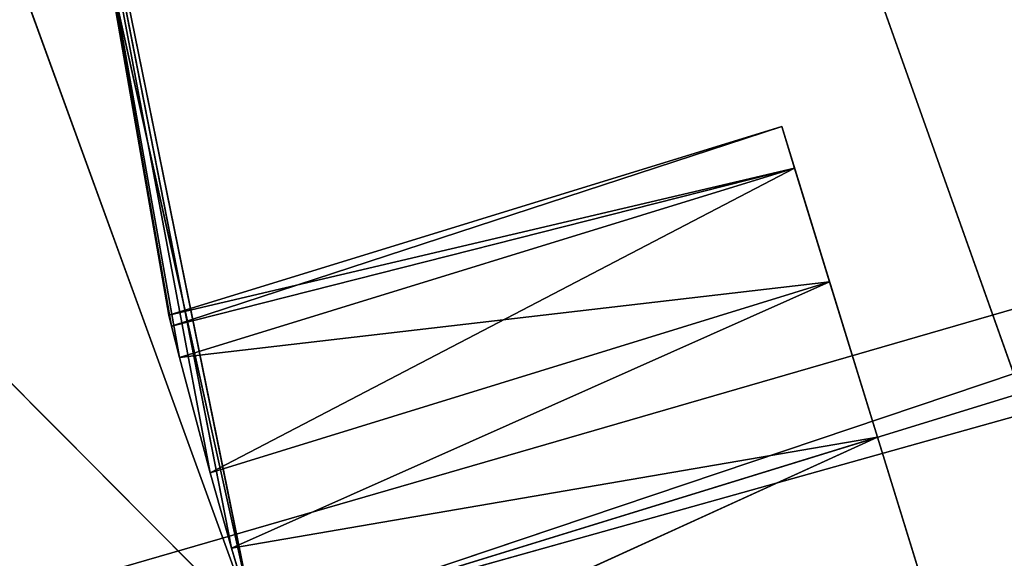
# Model space of a CAD drawing. Extents: x 604 to 1164, y 0 to 1306.
# Tile 257 of 656: x 858.18 to 862.72, y 272.67 to 275.15. Entities that reach past the tile are written whole.
import ezdxf

# ---------------------------------------------------------------- set-up
doc = ezdxf.new("R2010")
doc.units = 0
doc.header["$LTSCALE"] = 25.4
doc.layers.get('0').update_dxf_attribs({"color": 13, "linetype": 'CONTINUOUS'})

# ---------------------------------------------------------------- blocks, each defined once
blk = doc.blocks.new('MIST-8942_STL')
at = {"color": 7}
for p, q in [((256.0101, 1097.0646, 1026.3695), (258.6614, 1097.0646, 1033.6595)), ((256.0101, 1097.0646, 1026.3695), (258.6614, 1097.0646, 1033.6595)), ((258.6614, 1097.0646, 1033.6595), (256.5769, 1097.0646, 1031.5668)), ((258.6614, 1097.0646, 1033.6595), (256.5769, 1097.0646, 1031.5668)), ((258.4508, 1095.8636, 1032.9397), (257.6446, 1097.0646, 1028.6652)), ((257.6446, 1097.0646, 1028.6652), (258.5498, 1096.0134, 1033.2876)), ((257.6446, 1097.0646, 1028.6652), (258.5498, 1096.0134, 1033.2876)), ((257.6446, 1097.0646, 1028.6652), (258.6614, 1097.0646, 1033.6595)), ((258.3098, 1095.3146, 1032.4087), (257.6446, 1097.0646, 1028.6652)), ((258.4508, 1095.8636, 1032.9397), (257.6446, 1097.0646, 1028.6652)), ((258.3098, 1095.3146, 1032.4087), (257.6446, 1097.0646, 1028.6652)), ((258.2732, 1094.9529, 1032.2632), (257.6446, 1097.0646, 1028.6652)), ((258.2732, 1094.9529, 1032.2632), (257.6446, 1097.0646, 1028.6652)), ((258.2609, 1094.5646, 1032.2134), (257.6446, 1097.0646, 1028.6652)), ((257.6446, 1097.0646, 1028.6652), (258.2733, 1094.176, 1032.2632)), ((257.6446, 1097.0646, 1028.6652), (258.2733, 1094.176, 1032.2632)), ((258.2609, 1094.5646, 1032.2134), (257.6446, 1097.0646, 1028.6652)), ((257.6446, 1097.0646, 1028.6652), (258.6614, 1097.0646, 1033.6595)), ((258.6614, 1097.0646, 1033.6595), (258.5498, 1096.0134, 1033.2876)), ((258.6614, 1097.0646, 1033.6595), (258.5498, 1096.0134, 1033.2876)), ((258.5498, 1096.0134, 1033.2876), (261.5283, 1096.0646, 1032.7758)), ((258.5498, 1096.0134, 1033.2876), (261.5283, 1096.0646, 1032.7758)), ((258.5498, 1096.0134, 1033.2876), (258.6614, 1096.0646, 1033.6595)), ((258.5498, 1096.0134, 1033.2876), (258.6614, 1096.0646, 1033.6595)), ((258.6614, 1096.0646, 1033.6595), (261.5283, 1096.0646, 1032.7758)), ((258.6614, 1096.0646, 1033.6595), (261.5283, 1096.0646, 1032.7758)), ((261.5283, 1096.0646, 1032.7758), (258.7787, 1096.0133, 1034.0302)), ((261.5283, 1096.0646, 1032.7758), (258.7787, 1096.0133, 1034.0302)), ((261.5283, 1096.0646, 1032.7758), (261.3074, 1095.8636, 1032.0591)), ((261.5283, 1096.0646, 1032.7758), (261.3074, 1095.8636, 1032.0591)), ((261.7493, 1095.8636, 1033.4926), (261.5283, 1096.0646, 1032.7758)), ((261.5283, 1096.0646, 1032.7758), (261.5283, 1094.5646, 1032.7758)), ((261.5283, 1096.0646, 1032.7758), (261.5283, 1094.5646, 1032.7758)), ((261.7493, 1095.8636, 1033.4926), (261.5283, 1096.0646, 1032.7758)), ((258.4508, 1095.8636, 1032.9397), (258.5498, 1096.0134, 1033.2876)), ((258.4508, 1095.8636, 1032.9397), (258.5498, 1096.0134, 1033.2876)), ((258.5498, 1096.0134, 1033.2876), (261.3074, 1095.8636, 1032.0591)), ((258.5498, 1096.0134, 1033.2876), (261.3074, 1095.8636, 1032.0591)), ((258.3098, 1095.3146, 1032.4087), (258.4508, 1095.8636, 1032.9397)), ((258.3098, 1095.3146, 1032.4087), (258.4508, 1095.8636, 1032.9397)), ((258.4508, 1095.8636, 1032.9397), (261.1456, 1095.3146, 1031.5344)), ((258.4508, 1095.8636, 1032.9397), (261.1456, 1095.3146, 1031.5344)), ((258.4508, 1095.8636, 1032.9397), (261.3074, 1095.8636, 1032.0591)), ((258.4508, 1095.8636, 1032.9397), (261.3074, 1095.8636, 1032.0591)), ((261.3074, 1095.8636, 1032.0591), (261.1456, 1095.3146, 1031.5344)), ((261.3074, 1095.8636, 1032.0591), (261.1456, 1095.3146, 1031.5344)), ((261.3074, 1095.8636, 1032.0591), (261.5283, 1094.5646, 1032.7758)), ((261.3074, 1095.8636, 1032.0591), (261.5283, 1094.5646, 1032.7758)), ((261.5283, 1094.5646, 1032.7758), (261.7493, 1095.8636, 1033.4926)), ((261.5283, 1094.5646, 1032.7758), (261.7493, 1095.8636, 1033.4926)), ((261.1456, 1095.3146, 1031.5344), (258.2609, 1094.5646, 1032.2134)), ((261.1456, 1095.3146, 1031.5344), (258.2609, 1094.5646, 1032.2134)), ((258.2732, 1094.9529, 1032.2632), (258.3098, 1095.3146, 1032.4087)), ((261.1456, 1095.3146, 1031.5344), (258.2732, 1094.9529, 1032.2632)), ((261.1456, 1095.3146, 1031.5344), (258.2732, 1094.9529, 1032.2632)), ((258.2732, 1094.9529, 1032.2632), (258.3098, 1095.3146, 1032.4087)), ((258.3098, 1095.3146, 1032.4087), (261.1456, 1095.3146, 1031.5344)), ((258.3098, 1095.3146, 1032.4087), (261.1456, 1095.3146, 1031.5344)), ((261.1456, 1095.3146, 1031.5344), (261.0864, 1094.5646, 1031.3424)), ((261.1456, 1095.3146, 1031.5344), (261.0864, 1094.5646, 1031.3424)), ((261.5283, 1094.5646, 1032.7758), (261.1456, 1095.3146, 1031.5344)), ((261.5283, 1094.5646, 1032.7758), (261.1456, 1095.3146, 1031.5344)), ((261.911, 1095.3146, 1034.0172), (261.5283, 1094.5646, 1032.7758)), ((261.911, 1095.3146, 1034.0172), (261.5283, 1094.5646, 1032.7758)), ((258.2609, 1094.5646, 1032.2134), (258.2732, 1094.9529, 1032.2632)), ((258.2609, 1094.5646, 1032.2134), (258.2732, 1094.9529, 1032.2632)), ((261.0864, 1094.5646, 1031.3424), (258.2609, 1094.5646, 1032.2134)), ((261.0864, 1094.5646, 1031.3424), (258.2609, 1094.5646, 1032.2134)), ((258.2733, 1094.176, 1032.2632), (258.2609, 1094.5646, 1032.2134)), ((258.2733, 1094.176, 1032.2632), (258.2609, 1094.5646, 1032.2134)), ((261.0864, 1094.5646, 1031.3424), (258.2733, 1094.176, 1032.2632)), ((261.0864, 1094.5646, 1031.3424), (258.2733, 1094.176, 1032.2632)), ((261.0864, 1094.5646, 1031.3424), (261.1456, 1093.8146, 1031.5344)), ((261.0864, 1094.5646, 1031.3424), (261.1456, 1093.8146, 1031.5344)), ((261.0864, 1094.5646, 1031.3424), (261.5283, 1094.5646, 1032.7758)), ((261.0864, 1094.5646, 1031.3424), (261.5283, 1094.5646, 1032.7758)), ((261.1456, 1093.8146, 1031.5344), (261.5283, 1094.5646, 1032.7758)), ((261.1456, 1093.8146, 1031.5344), (261.5283, 1094.5646, 1032.7758)), ((261.5283, 1094.5646, 1032.7758), (261.3074, 1093.2655, 1032.0591)), ((261.5283, 1094.5646, 1032.7758), (261.3074, 1093.2655, 1032.0591)), ((261.9702, 1094.5646, 1034.2092), (261.5283, 1094.5646, 1032.7758)), ((261.9702, 1094.5646, 1034.2092), (261.5283, 1094.5646, 1032.7758)), ((261.911, 1093.8146, 1034.0172), (261.5283, 1094.5646, 1032.7758)), ((261.7493, 1093.2655, 1033.4926), (261.5283, 1094.5646, 1032.7758)), ((261.911, 1093.8146, 1034.0172), (261.5283, 1094.5646, 1032.7758)), ((261.7493, 1093.2655, 1033.4926), (261.5283, 1094.5646, 1032.7758)), ((261.5283, 1093.0646, 1032.7758), (261.5283, 1094.5646, 1032.7758)), ((261.5283, 1093.0646, 1032.7758), (261.5283, 1094.5646, 1032.7758)), ((257.6446, 1021.0646, 1028.6652), (258.2733, 1094.176, 1032.2632)), ((257.6446, 1021.0646, 1028.6652), (258.2733, 1094.176, 1032.2632)), ((261.1456, 1093.8146, 1031.5344), (258.2733, 1094.176, 1032.2632)), ((261.1456, 1093.8146, 1031.5344), (258.2733, 1094.176, 1032.2632)), ((258.3098, 1093.8146, 1032.4087), (258.2733, 1094.176, 1032.2632)), ((258.3098, 1093.8146, 1032.4087), (258.2733, 1094.176, 1032.2632)), ((258.3098, 1093.8146, 1032.4087), (257.6446, 1021.0646, 1028.6652)), ((258.3098, 1093.8146, 1032.4087), (257.6446, 1021.0646, 1028.6652)), ((261.1456, 1093.8146, 1031.5344), (258.3098, 1093.8146, 1032.4087)), ((261.1456, 1093.8146, 1031.5344), (258.3098, 1093.8146, 1032.4087)), ((261.3074, 1093.2655, 1032.0591), (258.3098, 1093.8146, 1032.4087)), ((261.3074, 1093.2655, 1032.0591), (258.3098, 1093.8146, 1032.4087)), ((258.4508, 1093.2655, 1032.9397), (258.3098, 1093.8146, 1032.4087)), ((258.4508, 1093.2655, 1032.9397), (258.3098, 1093.8146, 1032.4087)), ((261.1456, 1093.8146, 1031.5344), (261.3074, 1093.2655, 1032.0591)), ((261.1456, 1093.8146, 1031.5344), (261.3074, 1093.2655, 1032.0591)), ((258.4508, 1093.2655, 1032.9397), (257.6446, 1021.0646, 1028.6652)), ((258.4508, 1093.2655, 1032.9397), (257.6446, 1021.0646, 1028.6652)), ((261.3074, 1093.2655, 1032.0591), (258.4508, 1093.2655, 1032.9397)), ((261.3074, 1093.2655, 1032.0591), (258.4508, 1093.2655, 1032.9397)), ((258.55, 1093.1156, 1033.2881), (258.4508, 1093.2655, 1032.9397)), ((258.55, 1093.1156, 1033.2881), (258.4508, 1093.2655, 1032.9397)), ((261.3074, 1093.2655, 1032.0591), (258.55, 1093.1156, 1033.2881)), ((261.3074, 1093.2655, 1032.0591), (258.55, 1093.1156, 1033.2881)), ((261.3074, 1093.2655, 1032.0591), (261.5283, 1093.0646, 1032.7758)), ((261.3074, 1093.2655, 1032.0591), (261.5283, 1093.0646, 1032.7758)), ((261.5283, 1093.0646, 1032.7758), (261.7493, 1093.2655, 1033.4926)), ((261.5283, 1093.0646, 1032.7758), (261.7493, 1093.2655, 1033.4926)), ((258.55, 1093.1156, 1033.2881), (257.6446, 1021.0646, 1028.6652)), ((258.55, 1093.1156, 1033.2881), (257.6446, 1021.0646, 1028.6652)), ((261.5283, 1093.0646, 1032.7758), (258.55, 1093.1156, 1033.2881)), ((261.5283, 1093.0646, 1032.7758), (258.55, 1093.1156, 1033.2881)), ((258.6614, 1093.0646, 1033.6595), (258.55, 1093.1156, 1033.2881)), ((258.55, 1093.1156, 1033.2881), (258.6614, 1021.0646, 1033.6595)), ((258.55, 1093.1156, 1033.2881), (258.6614, 1021.0646, 1033.6595)), ((258.6614, 1093.0646, 1033.6595), (258.55, 1093.1156, 1033.2881)), ((261.5283, 1093.0646, 1032.7758), (258.7785, 1093.1156, 1034.0294)), ((261.5283, 1093.0646, 1032.7758), (258.7785, 1093.1156, 1034.0294)), ((261.5283, 1093.0646, 1032.7758), (258.6614, 1093.0646, 1033.6595)), ((261.5283, 1093.0646, 1032.7758), (258.6614, 1093.0646, 1033.6595)), ((256.5769, 1021.0646, 1031.5668), (258.6614, 1021.0646, 1033.6595)), ((256.5769, 1021.0646, 1031.5668), (258.6614, 1021.0646, 1033.6595)), ((258.6614, 1021.0646, 1033.6595), (257.6446, 1021.0646, 1028.6652)), ((258.6614, 1021.0646, 1033.6595), (257.6446, 1021.0646, 1028.6652)), ((263.5302, 85.6503, 1036.3514), (261.4782, 135.6503, 1030.5778)), ((263.5302, 85.6503, 1036.3514), (261.4782, 135.6503, 1030.5778)), ((263.5302, 135.6503, 1036.3514), (261.4782, 135.6503, 1030.5778)), ((263.5302, 135.6503, 1036.3514), (261.4782, 135.6503, 1030.5778)), ((261.4782, 85.6503, 1030.5778), (263.5302, 85.6503, 1036.3514)), ((261.4782, 85.6503, 1030.5778), (263.5302, 85.6503, 1036.3514)), ((283.5076, 4.6503, 1026), (43.3781, 4.6503, 1095.5543)), ((283.5076, 4.6503, 1026), (43.3781, 4.6503, 1095.5543))]:
    blk.add_line(p, q, dxfattribs=at)
at = {"color": 0}
for p, q in [((257.7545, 1023.8646, 1029.5748), (258.6614, 1023.8646, 1033.6595)), ((258.6614, 1023.0646, 1033.6595), (257.7545, 1023.8646, 1029.5748)), ((257.7545, 1023.8646, 1029.5748), (258.6614, 1023.8646, 1033.6595)), ((258.6614, 1023.0646, 1033.6595), (257.7545, 1023.8646, 1029.5748)), ((258.6614, 1023.8646, 1033.6595), (279.8237, 1023.8646, 1027.1357)), ((258.6614, 1023.8646, 1033.6595), (279.8237, 1023.8646, 1027.1357)), ((258.6614, 1023.8646, 1033.6595), (280.0341, 1023.8646, 1027.6721)), ((258.6614, 1023.8646, 1033.6595), (280.0341, 1023.8646, 1027.6721)), ((258.6614, 1023.0646, 1033.6595), (257.7545, 1023.0646, 1029.5748)), ((258.6614, 1023.0646, 1033.6595), (257.7545, 1023.0646, 1029.5748)), ((258.6614, 1023.0646, 1033.6595), (279.8237, 1023.0646, 1027.1357)), ((258.6614, 1023.0646, 1033.6595), (279.8237, 1023.0646, 1027.1357)), ((258.6614, 1023.0646, 1033.6595), (279.6956, 1023.0646, 1026.574)), ((258.6614, 1023.0646, 1033.6595), (279.6956, 1023.0646, 1026.574))]:
    blk.add_line(p, q, dxfattribs=at)
at = {"color": 7}
mesh = blk.add_polyface(dxfattribs=at)
corners = [(258.6614, 1097.0646, 1033.6595), (257.6446, 1097.0646, 1028.6652), (256.0101, 1097.0646, 1026.3695)]
mesh.append_faces([[corners[k] for k in face] for face in [(0, 1, 2)]], dxfattribs={"color": 7})
mesh = blk.add_polyface(dxfattribs=at)
corners = [(258.6614, 1097.0646, 1033.6595), (256.0101, 1097.0646, 1026.3695), (256.5769, 1097.0646, 1031.5668)]
mesh.append_faces([[corners[k] for k in face] for face in [(0, 1, 2)]], dxfattribs={"color": 7})
mesh = blk.add_polyface(dxfattribs=at)
corners = [(257.228, 1097.0646, 1034.1016), (258.6614, 1097.0646, 1033.6595), (256.5769, 1097.0646, 1031.5668)]
mesh.append_faces([[corners[k] for k in face] for face in [(0, 1, 2)]], dxfattribs={"color": 7})
mesh = blk.add_polyface(dxfattribs=at)
corners = [(257.6446, 1097.0646, 1028.6652), (258.5498, 1096.0134, 1033.2876), (258.4508, 1095.8636, 1032.9397)]
mesh.append_faces([[corners[k] for k in face] for face in [(0, 1, 2)]], dxfattribs={"color": 7})
mesh = blk.add_polyface(dxfattribs=at)
corners = [(258.6614, 1097.0646, 1033.6595), (258.5498, 1096.0134, 1033.2876), (257.6446, 1097.0646, 1028.6652)]
mesh.append_faces([[corners[k] for k in face] for face in [(0, 1, 2)]], dxfattribs={"color": 7})
mesh = blk.add_polyface(dxfattribs=at)
corners = [(257.6446, 1097.0646, 1028.6652), (258.4508, 1095.8636, 1032.9397), (258.3098, 1095.3146, 1032.4087)]
mesh.append_faces([[corners[k] for k in face] for face in [(0, 1, 2)]], dxfattribs={"color": 7})
mesh = blk.add_polyface(dxfattribs=at)
corners = [(257.6446, 1097.0646, 1028.6652), (258.3098, 1095.3146, 1032.4087), (258.2732, 1094.9529, 1032.2632)]
mesh.append_faces([[corners[k] for k in face] for face in [(0, 1, 2)]], dxfattribs={"color": 7})
mesh = blk.add_polyface(dxfattribs=at)
corners = [(257.6446, 1097.0646, 1028.6652), (258.2732, 1094.9529, 1032.2632), (258.2609, 1094.5646, 1032.2134)]
mesh.append_faces([[corners[k] for k in face] for face in [(0, 1, 2)]], dxfattribs={"color": 7})
mesh = blk.add_polyface(dxfattribs=at)
corners = [(257.6446, 1097.0646, 1028.6652), (258.2733, 1094.176, 1032.2632), (257.6446, 1021.0646, 1028.6652)]
mesh.append_faces([[corners[k] for k in face] for face in [(0, 1, 2)]], dxfattribs={"color": 7})
mesh = blk.add_polyface(dxfattribs=at)
corners = [(257.6446, 1097.0646, 1028.6652), (258.2609, 1094.5646, 1032.2134), (258.2733, 1094.176, 1032.2632)]
mesh.append_faces([[corners[k] for k in face] for face in [(0, 1, 2)]], dxfattribs={"color": 7})
mesh = blk.add_polyface(dxfattribs=at)
corners = [(258.6614, 1097.0646, 1033.6595), (258.6614, 1096.0646, 1033.6595), (258.5498, 1096.0134, 1033.2876)]
mesh.append_faces([[corners[k] for k in face] for face in [(0, 1, 2)]], dxfattribs={"color": 7})
mesh = blk.add_polyface(dxfattribs=at)
corners = [(258.5498, 1096.0134, 1033.2876), (261.5283, 1096.0646, 1032.7758), (261.3074, 1095.8636, 1032.0591)]
mesh.append_faces([[corners[k] for k in face] for face in [(0, 1, 2)]], dxfattribs={"color": 7})
mesh = blk.add_polyface(dxfattribs=at)
corners = [(258.6614, 1096.0646, 1033.6595), (261.5283, 1096.0646, 1032.7758), (258.5498, 1096.0134, 1033.2876)]
mesh.append_faces([[corners[k] for k in face] for face in [(0, 1, 2)]], dxfattribs={"color": 7})
mesh = blk.add_polyface(dxfattribs=at)
corners = [(258.7787, 1096.0133, 1034.0302), (261.5283, 1096.0646, 1032.7758), (258.6614, 1096.0646, 1033.6595)]
mesh.append_faces([[corners[k] for k in face] for face in [(0, 1, 2)]], dxfattribs={"color": 7})
mesh = blk.add_polyface(dxfattribs=at)
corners = [(258.7787, 1096.0133, 1034.0302), (261.7493, 1095.8636, 1033.4926), (261.5283, 1096.0646, 1032.7758)]
mesh.append_faces([[corners[k] for k in face] for face in [(0, 1, 2)]], dxfattribs={"color": 7})
mesh = blk.add_polyface(dxfattribs=at)
corners = [(261.5283, 1096.0646, 1032.7758), (261.5283, 1094.5646, 1032.7758), (261.3074, 1095.8636, 1032.0591)]
mesh.append_faces([[corners[k] for k in face] for face in [(0, 1, 2)]], dxfattribs={"color": 7})
mesh = blk.add_polyface(dxfattribs=at)
corners = [(261.5283, 1096.0646, 1032.7758), (261.7493, 1095.8636, 1033.4926), (261.5283, 1094.5646, 1032.7758)]
mesh.append_faces([[corners[k] for k in face] for face in [(0, 1, 2)]], dxfattribs={"color": 7})
mesh = blk.add_polyface(dxfattribs=at)
corners = [(258.5498, 1096.0134, 1033.2876), (261.3074, 1095.8636, 1032.0591), (258.4508, 1095.8636, 1032.9397)]
mesh.append_faces([[corners[k] for k in face] for face in [(0, 1, 2)]], dxfattribs={"color": 7})
mesh = blk.add_polyface(dxfattribs=at)
corners = [(258.4508, 1095.8636, 1032.9397), (261.1456, 1095.3146, 1031.5344), (258.3098, 1095.3146, 1032.4087)]
mesh.append_faces([[corners[k] for k in face] for face in [(0, 1, 2)]], dxfattribs={"color": 7})
mesh = blk.add_polyface(dxfattribs=at)
corners = [(258.4508, 1095.8636, 1032.9397), (261.3074, 1095.8636, 1032.0591), (261.1456, 1095.3146, 1031.5344)]
mesh.append_faces([[corners[k] for k in face] for face in [(0, 1, 2)]], dxfattribs={"color": 7})
mesh = blk.add_polyface(dxfattribs=at)
corners = [(261.3074, 1095.8636, 1032.0591), (261.5283, 1094.5646, 1032.7758), (261.1456, 1095.3146, 1031.5344)]
mesh.append_faces([[corners[k] for k in face] for face in [(0, 1, 2)]], dxfattribs={"color": 7})
mesh = blk.add_polyface(dxfattribs=at)
corners = [(261.7493, 1095.8636, 1033.4926), (261.911, 1095.3146, 1034.0172), (261.5283, 1094.5646, 1032.7758)]
mesh.append_faces([[corners[k] for k in face] for face in [(0, 1, 2)]], dxfattribs={"color": 7})
mesh = blk.add_polyface(dxfattribs=at)
corners = [(261.1456, 1095.3146, 1031.5344), (258.2609, 1094.5646, 1032.2134), (258.2732, 1094.9529, 1032.2632)]
mesh.append_faces([[corners[k] for k in face] for face in [(0, 1, 2)]], dxfattribs={"color": 7})
mesh = blk.add_polyface(dxfattribs=at)
corners = [(261.1456, 1095.3146, 1031.5344), (261.0864, 1094.5646, 1031.3424), (258.2609, 1094.5646, 1032.2134)]
mesh.append_faces([[corners[k] for k in face] for face in [(0, 1, 2)]], dxfattribs={"color": 7})
mesh = blk.add_polyface(dxfattribs=at)
corners = [(261.1456, 1095.3146, 1031.5344), (258.2732, 1094.9529, 1032.2632), (258.3098, 1095.3146, 1032.4087)]
mesh.append_faces([[corners[k] for k in face] for face in [(0, 1, 2)]], dxfattribs={"color": 7})
mesh = blk.add_polyface(dxfattribs=at)
corners = [(261.1456, 1095.3146, 1031.5344), (261.5283, 1094.5646, 1032.7758), (261.0864, 1094.5646, 1031.3424)]
mesh.append_faces([[corners[k] for k in face] for face in [(0, 1, 2)]], dxfattribs={"color": 7})
mesh = blk.add_polyface(dxfattribs=at)
corners = [(261.911, 1095.3146, 1034.0172), (261.9702, 1094.5646, 1034.2092), (261.5283, 1094.5646, 1032.7758)]
mesh.append_faces([[corners[k] for k in face] for face in [(0, 1, 2)]], dxfattribs={"color": 7})
mesh = blk.add_polyface(dxfattribs=at)
corners = [(261.0864, 1094.5646, 1031.3424), (258.2733, 1094.176, 1032.2632), (258.2609, 1094.5646, 1032.2134)]
mesh.append_faces([[corners[k] for k in face] for face in [(0, 1, 2)]], dxfattribs={"color": 7})
mesh = blk.add_polyface(dxfattribs=at)
corners = [(261.1456, 1093.8146, 1031.5344), (258.2733, 1094.176, 1032.2632), (261.0864, 1094.5646, 1031.3424)]
mesh.append_faces([[corners[k] for k in face] for face in [(0, 1, 2)]], dxfattribs={"color": 7})
mesh = blk.add_polyface(dxfattribs=at)
corners = [(261.5283, 1094.5646, 1032.7758), (261.1456, 1093.8146, 1031.5344), (261.0864, 1094.5646, 1031.3424)]
mesh.append_faces([[corners[k] for k in face] for face in [(0, 1, 2)]], dxfattribs={"color": 7})
mesh = blk.add_polyface(dxfattribs=at)
corners = [(261.5283, 1094.5646, 1032.7758), (261.3074, 1093.2655, 1032.0591), (261.1456, 1093.8146, 1031.5344)]
mesh.append_faces([[corners[k] for k in face] for face in [(0, 1, 2)]], dxfattribs={"color": 7})
mesh = blk.add_polyface(dxfattribs=at)
corners = [(261.5283, 1094.5646, 1032.7758), (261.5283, 1093.0646, 1032.7758), (261.3074, 1093.2655, 1032.0591)]
mesh.append_faces([[corners[k] for k in face] for face in [(0, 1, 2)]], dxfattribs={"color": 7})
mesh = blk.add_polyface(dxfattribs=at)
corners = [(261.9702, 1094.5646, 1034.2092), (261.911, 1093.8146, 1034.0172), (261.5283, 1094.5646, 1032.7758)]
mesh.append_faces([[corners[k] for k in face] for face in [(0, 1, 2)]], dxfattribs={"color": 7})
mesh = blk.add_polyface(dxfattribs=at)
corners = [(261.5283, 1094.5646, 1032.7758), (261.911, 1093.8146, 1034.0172), (261.7493, 1093.2655, 1033.4926)]
mesh.append_faces([[corners[k] for k in face] for face in [(0, 1, 2)]], dxfattribs={"color": 7})
mesh = blk.add_polyface(dxfattribs=at)
corners = [(261.5283, 1094.5646, 1032.7758), (261.7493, 1093.2655, 1033.4926), (261.5283, 1093.0646, 1032.7758)]
mesh.append_faces([[corners[k] for k in face] for face in [(0, 1, 2)]], dxfattribs={"color": 7})
mesh = blk.add_polyface(dxfattribs=at)
corners = [(258.2733, 1094.176, 1032.2632), (258.3098, 1093.8146, 1032.4087), (257.6446, 1021.0646, 1028.6652)]
mesh.append_faces([[corners[k] for k in face] for face in [(0, 1, 2)]], dxfattribs={"color": 7})
mesh = blk.add_polyface(dxfattribs=at)
corners = [(261.1456, 1093.8146, 1031.5344), (258.3098, 1093.8146, 1032.4087), (258.2733, 1094.176, 1032.2632)]
mesh.append_faces([[corners[k] for k in face] for face in [(0, 1, 2)]], dxfattribs={"color": 7})
mesh = blk.add_polyface(dxfattribs=at)
corners = [(258.3098, 1093.8146, 1032.4087), (258.4508, 1093.2655, 1032.9397), (257.6446, 1021.0646, 1028.6652)]
mesh.append_faces([[corners[k] for k in face] for face in [(0, 1, 2)]], dxfattribs={"color": 7})
mesh = blk.add_polyface(dxfattribs=at)
corners = [(258.3098, 1093.8146, 1032.4087), (261.1456, 1093.8146, 1031.5344), (261.3074, 1093.2655, 1032.0591)]
mesh.append_faces([[corners[k] for k in face] for face in [(0, 1, 2)]], dxfattribs={"color": 7})
mesh = blk.add_polyface(dxfattribs=at)
corners = [(258.4508, 1093.2655, 1032.9397), (258.3098, 1093.8146, 1032.4087), (261.3074, 1093.2655, 1032.0591)]
mesh.append_faces([[corners[k] for k in face] for face in [(0, 1, 2)]], dxfattribs={"color": 7})
mesh = blk.add_polyface(dxfattribs=at)
corners = [(258.4508, 1093.2655, 1032.9397), (258.55, 1093.1156, 1033.2881), (257.6446, 1021.0646, 1028.6652)]
mesh.append_faces([[corners[k] for k in face] for face in [(0, 1, 2)]], dxfattribs={"color": 7})
mesh = blk.add_polyface(dxfattribs=at)
corners = [(258.55, 1093.1156, 1033.2881), (258.4508, 1093.2655, 1032.9397), (261.3074, 1093.2655, 1032.0591)]
mesh.append_faces([[corners[k] for k in face] for face in [(0, 1, 2)]], dxfattribs={"color": 7})
mesh = blk.add_polyface(dxfattribs=at)
corners = [(258.55, 1093.1156, 1033.2881), (261.3074, 1093.2655, 1032.0591), (261.5283, 1093.0646, 1032.7758)]
mesh.append_faces([[corners[k] for k in face] for face in [(0, 1, 2)]], dxfattribs={"color": 7})
mesh = blk.add_polyface(dxfattribs=at)
corners = [(258.7785, 1093.1156, 1034.0294), (261.5283, 1093.0646, 1032.7758), (261.7493, 1093.2655, 1033.4926)]
mesh.append_faces([[corners[k] for k in face] for face in [(0, 1, 2)]], dxfattribs={"color": 7})
mesh = blk.add_polyface(dxfattribs=at)
corners = [(258.55, 1093.1156, 1033.2881), (258.6614, 1021.0646, 1033.6595), (257.6446, 1021.0646, 1028.6652)]
mesh.append_faces([[corners[k] for k in face] for face in [(0, 1, 2)]], dxfattribs={"color": 7})
mesh = blk.add_polyface(dxfattribs=at)
corners = [(258.6614, 1093.0646, 1033.6595), (258.55, 1093.1156, 1033.2881), (261.5283, 1093.0646, 1032.7758)]
mesh.append_faces([[corners[k] for k in face] for face in [(0, 1, 2)]], dxfattribs={"color": 7})
mesh = blk.add_polyface(dxfattribs=at)
corners = [(258.55, 1093.1156, 1033.2881), (258.6614, 1093.0646, 1033.6595), (258.6614, 1021.0646, 1033.6595)]
mesh.append_faces([[corners[k] for k in face] for face in [(0, 1, 2)]], dxfattribs={"color": 7})
mesh = blk.add_polyface(dxfattribs=at)
corners = [(258.7785, 1093.1156, 1034.0294), (258.6614, 1093.0646, 1033.6595), (261.5283, 1093.0646, 1032.7758)]
mesh.append_faces([[corners[k] for k in face] for face in [(0, 1, 2)]], dxfattribs={"color": 7})
at = {"color": 0}
mesh = blk.add_polyface(dxfattribs=at)
corners = [(258.6614, 1023.8646, 1033.6595), (279.8237, 1023.8646, 1027.1357), (257.7545, 1023.8646, 1029.5748)]
mesh.append_faces([[corners[k] for k in face] for face in [(0, 1, 2)]], dxfattribs={"color": 0})
mesh = blk.add_polyface(dxfattribs=at)
corners = [(257.7545, 1023.8646, 1029.5748), (257.7545, 1023.0646, 1029.5748), (258.6614, 1023.0646, 1033.6595)]
mesh.append_faces([[corners[k] for k in face] for face in [(0, 1, 2)]], dxfattribs={"color": 0})
mesh = blk.add_polyface(dxfattribs=at)
corners = [(257.7545, 1023.8646, 1029.5748), (258.6614, 1023.0646, 1033.6595), (258.6614, 1023.8646, 1033.6595)]
mesh.append_faces([[corners[k] for k in face] for face in [(0, 1, 2)]], dxfattribs={"color": 0})
mesh = blk.add_polyface(dxfattribs=at)
corners = [(258.6614, 1023.8646, 1033.6595), (280.0341, 1023.8646, 1027.6721), (279.8237, 1023.8646, 1027.1357)]
mesh.append_faces([[corners[k] for k in face] for face in [(0, 1, 2)]], dxfattribs={"color": 0})
mesh = blk.add_polyface(dxfattribs=at)
corners = [(260.2119, 1023.8646, 1037.546), (280.0341, 1023.8646, 1027.6721), (258.6614, 1023.8646, 1033.6595)]
mesh.append_faces([[corners[k] for k in face] for face in [(0, 1, 2)]], dxfattribs={"color": 0})
mesh = blk.add_polyface(dxfattribs=at)
corners = [(262.3657, 1023.8646, 1041.1334), (280.0341, 1023.8646, 1027.6721), (260.2119, 1023.8646, 1037.546)]
mesh.append_faces([[corners[k] for k in face] for face in [(0, 1, 2)]], dxfattribs={"color": 0})
mesh = blk.add_polyface(dxfattribs=at)
corners = [(258.6614, 1023.0646, 1033.6595), (257.7545, 1023.0646, 1029.5748), (279.6956, 1023.0646, 1026.574)]
mesh.append_faces([[corners[k] for k in face] for face in [(0, 1, 2)]], dxfattribs={"color": 0})
mesh = blk.add_polyface(dxfattribs=at)
corners = [(260.2119, 1023.0646, 1037.546), (258.6614, 1023.0646, 1033.6595), (279.8237, 1023.0646, 1027.1357)]
mesh.append_faces([[corners[k] for k in face] for face in [(0, 1, 2)]], dxfattribs={"color": 0})
mesh = blk.add_polyface(dxfattribs=at)
corners = [(258.6614, 1023.0646, 1033.6595), (279.6956, 1023.0646, 1026.574), (279.8237, 1023.0646, 1027.1357)]
mesh.append_faces([[corners[k] for k in face] for face in [(0, 1, 2)]], dxfattribs={"color": 0})
mesh = blk.add_polyface(dxfattribs=at)
corners = [(262.3657, 1023.0646, 1041.1334), (260.2119, 1023.0646, 1037.546), (280.0341, 1023.0646, 1027.6721)]
mesh.append_faces([[corners[k] for k in face] for face in [(0, 1, 2)]], dxfattribs={"color": 0})
mesh = blk.add_polyface(dxfattribs=at)
corners = [(260.2119, 1023.0646, 1037.546), (279.8237, 1023.0646, 1027.1357), (280.0341, 1023.0646, 1027.6721)]
mesh.append_faces([[corners[k] for k in face] for face in [(0, 1, 2)]], dxfattribs={"color": 0})
at = {"color": 7}
mesh = blk.add_polyface(dxfattribs=at)
corners = [(256.5769, 1021.0646, 1031.5668), (256.0101, 1021.0646, 1026.3695), (257.6446, 1021.0646, 1028.6652)]
mesh.append_faces([[corners[k] for k in face] for face in [(0, 1, 2)]], dxfattribs={"color": 7})
mesh = blk.add_polyface(dxfattribs=at)
corners = [(257.228, 1021.0646, 1034.1016), (256.5769, 1021.0646, 1031.5668), (258.6614, 1021.0646, 1033.6595)]
mesh.append_faces([[corners[k] for k in face] for face in [(0, 1, 2)]], dxfattribs={"color": 7})
mesh = blk.add_polyface(dxfattribs=at)
corners = [(258.6614, 1021.0646, 1033.6595), (256.5769, 1021.0646, 1031.5668), (257.6446, 1021.0646, 1028.6652)]
mesh.append_faces([[corners[k] for k in face] for face in [(0, 1, 2)]], dxfattribs={"color": 7})
mesh = blk.add_polyface(dxfattribs=at)
corners = [(261.4782, 135.6503, 1030.5778), (261.4782, 85.6503, 1030.5778), (263.5302, 85.6503, 1036.3514)]
mesh.append_faces([[corners[k] for k in face] for face in [(0, 1, 2)]], dxfattribs={"color": 7})
mesh = blk.add_polyface(dxfattribs=at)
corners = [(261.4782, 135.6503, 1030.5778), (263.5302, 85.6503, 1036.3514), (263.5302, 135.6503, 1036.3514)]
mesh.append_faces([[corners[k] for k in face] for face in [(0, 1, 2)]], dxfattribs={"color": 7})
mesh = blk.add_polyface(dxfattribs=at)
corners = [(263.5302, 135.6503, 1036.3514), (279.1775, 135.6503, 1028.5), (261.4782, 135.6503, 1030.5778)]
mesh.append_faces([[corners[k] for k in face] for face in [(0, 1, 2)]], dxfattribs={"color": 7})
mesh = blk.add_polyface(dxfattribs=at)
corners = [(263.5302, 85.6503, 1036.3514), (261.4782, 85.6503, 1030.5778), (283.5076, 85.6503, 1026)]
mesh.append_faces([[corners[k] for k in face] for face in [(0, 1, 2)]], dxfattribs={"color": 7})
mesh = blk.add_polyface(dxfattribs=at)
corners = [(35.3304, 4.6503, 1056.1342), (283.5076, 4.6503, 1026), (33.7103, 4.6503, 1015.9335)]
mesh.append_faces([[corners[k] for k in face] for face in [(0, 1, 2)]], dxfattribs={"color": 7})
mesh = blk.add_polyface(dxfattribs=at)
corners = [(43.3781, 4.6503, 1095.5543), (283.5076, 4.6503, 1026), (35.3304, 4.6503, 1056.1342)]
mesh.append_faces([[corners[k] for k in face] for face in [(0, 1, 2)]], dxfattribs={"color": 7})
mesh = blk.add_polyface(dxfattribs=at)
corners = [(57.645, 4.6503, 1133.1731), (283.5076, 4.6503, 1026), (43.3781, 4.6503, 1095.5543)]
mesh.append_faces([[corners[k] for k in face] for face in [(0, 1, 2)]], dxfattribs={"color": 7})
mesh = blk.add_polyface(dxfattribs=at)
corners = [(77.7616, 4.6503, 1168.0162), (283.5076, 4.6503, 1026), (57.645, 4.6503, 1133.1731)]
mesh.append_faces([[corners[k] for k in face] for face in [(0, 1, 2)]], dxfattribs={"color": 7})
mesh = blk.add_polyface(dxfattribs=at)
corners = [(103.207, 4.6503, 1199.181), (283.5076, 4.6503, 1026), (77.7616, 4.6503, 1168.0162)]
mesh.append_faces([[corners[k] for k in face] for face in [(0, 1, 2)]], dxfattribs={"color": 7})
mesh = blk.add_polyface(dxfattribs=at)
corners = [(133.322, 4.6503, 1225.8607), (283.5076, 4.6503, 1026), (103.207, 4.6503, 1199.181)]
mesh.append_faces([[corners[k] for k in face] for face in [(0, 1, 2)]], dxfattribs={"color": 7})
mesh = blk.add_polyface(dxfattribs=at)
corners = [(167.3268, 4.6503, 1247.364), (283.5076, 4.6503, 1026), (133.322, 4.6503, 1225.8607)]
mesh.append_faces([[corners[k] for k in face] for face in [(0, 1, 2)]], dxfattribs={"color": 7})
mesh = blk.add_polyface(dxfattribs=at)
corners = [(204.3406, 4.6503, 1263.1342), (283.5076, 4.6503, 1026), (167.3268, 4.6503, 1247.364)]
mesh.append_faces([[corners[k] for k in face] for face in [(0, 1, 2)]], dxfattribs={"color": 7})
mesh = blk.add_polyface(dxfattribs=at)
corners = [(243.4048, 4.6503, 1272.7626), (283.5076, 4.6503, 1026), (204.3406, 4.6503, 1263.1342)]
mesh.append_faces([[corners[k] for k in face] for face in [(0, 1, 2)]], dxfattribs={"color": 7})
mesh = blk.add_polyface(dxfattribs=at)
corners = [(283.5076, 4.6503, 1276), (283.5076, 4.6503, 1026), (243.4048, 4.6503, 1272.7626)]
mesh.append_faces([[corners[k] for k in face] for face in [(0, 1, 2)]], dxfattribs={"color": 7})

msp = doc.modelspace()

# ---------------------------------------------------------------- block references
at = {"color": 0, "extrusion": (0, -1, -3.82857e-16)}
msp.add_blockref('MIST-8942_STL', (600.6074, 682.5726, -1306), dxfattribs=at)

doc.saveas('drawing.dxf')
